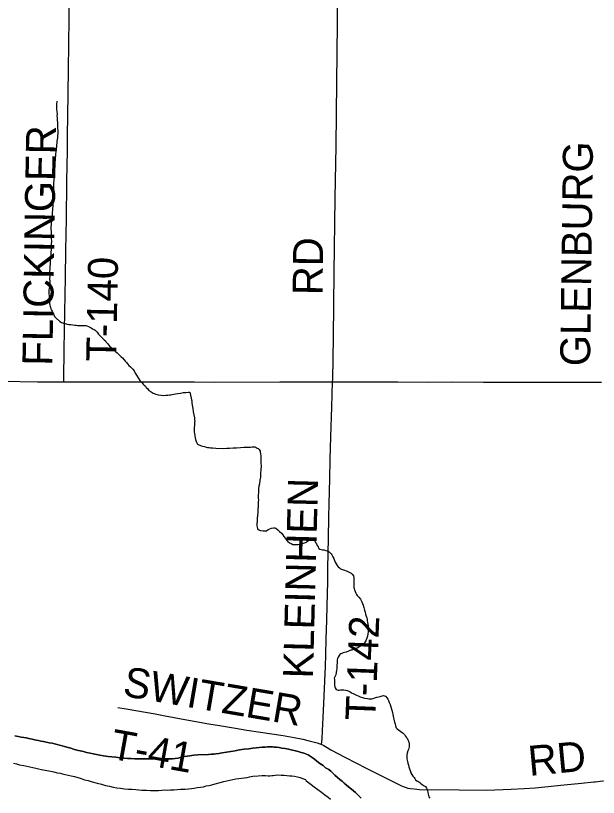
# Model space of a CAD drawing. Extents: x 2.1 to 73.9, y 4 to 26.
# Drawn here: x 46.091 to 46.644, y 22.943 to 23.685 of the extents above; entities that cross this region are included whole.
import ezdxf

# ---------------------------------------------------------------- set-up
doc = ezdxf.new("R2010")
doc.units = 0
for name, color, linetype in [('GM_X_Major_River', 7, 'Continuous'), ('GM_X_Minor_River', 7, 'Continuous'), ('GM_X_State_Route', 7, 'Continuous'), ('GM_X_Township_Road', 7, 'Continuous'), ('GM_X_Township_Road_Text', 7, 'Continuous')]:
    doc.layers.add(name, color=color, linetype=linetype)

msp = doc.modelspace()

# ---------------------------------------------------------------- linework, layer by layer
at = {"layer": 'GM_X_Major_River'}
for points in [[(46.27403, 22.98425), (46.26377, 22.98375), (46.26015, 22.98346), (46.25634, 22.98299), (46.25139, 22.98235), (46.24794, 22.98149), (46.24508, 22.9808), (46.24241, 22.9803), (46.23974, 22.98018), (46.23746, 22.98005), (46.2348, 22.97993), (46.23176, 22.98), (46.22873, 22.98008), (46.22549, 22.97997), (46.22208, 22.98006), (46.21904, 22.97995), (46.21448, 22.98006), (46.21125, 22.97995), (46.20783, 22.98004), (46.20423, 22.98013), (46.20062, 22.98022), (46.19702, 22.9805), (46.1936, 22.98059), (46.19, 22.98087), (46.18622, 22.98154), (46.18243, 22.98182), (46.17883, 22.98229), (46.17428, 22.98279), (46.17088, 22.98345), (46.16767, 22.9841), (46.16465, 22.98474), (46.16162, 22.98539), (46.15841, 22.98604), (46.15539, 22.98687), (46.15218, 22.98772), (46.14897, 22.98837), (46.14595, 22.9892), (46.14332, 22.99003), (46.14086, 22.99066), (46.13747, 22.9917), (46.13521, 22.99251), (46.13276, 22.99315), (46.13049, 22.99377), (46.12804, 22.99441), (46.12558, 22.99485), (46.12293, 22.99529), (46.1201, 22.99594), (46.11745, 22.99638), (46.11499, 22.99682), (46.11292, 22.99745), (46.11065, 22.99769), (46.10688, 22.99874), (46.10517, 22.99897), (46.10347, 22.99939), (46.10121, 22.99983), (46.09875, 23.00027), (46.09629, 23.00072), (46.09346, 23.00136), (46.09043, 23.002)], [(46.09043, 23.002), (46.09346, 23.00136), (46.09629, 23.00072), (46.09875, 23.00027), (46.10121, 22.99983), (46.10347, 22.99939), (46.10517, 22.99897), (46.10688, 22.99874), (46.11065, 22.99769), (46.11292, 22.99745), (46.11499, 22.99682), (46.11745, 22.99638), (46.1201, 22.99594), (46.12293, 22.99529), (46.12558, 22.99485), (46.12804, 22.99441), (46.13049, 22.99377), (46.13276, 22.99315), (46.13521, 22.99251), (46.13747, 22.9917), (46.14086, 22.99066), (46.14332, 22.99003), (46.14595, 22.9892), (46.14897, 22.98837), (46.15218, 22.98772), (46.15539, 22.98687), (46.15841, 22.98604), (46.16162, 22.98539), (46.16465, 22.98474), (46.16767, 22.9841), (46.17088, 22.98345), (46.17428, 22.98279), (46.17883, 22.98229), (46.18243, 22.98182), (46.18622, 22.98154), (46.19, 22.98087), (46.1936, 22.98059), (46.19702, 22.9805), (46.20062, 22.98022), (46.20423, 22.98013), (46.20783, 22.98004), (46.21125, 22.97995), (46.21448, 22.98006), (46.21904, 22.97995), (46.22208, 22.98006), (46.22549, 22.97997), (46.22873, 22.98008), (46.23176, 22.98), (46.2348, 22.97993), (46.23746, 22.98005), (46.23974, 22.98018), (46.24241, 22.9803), (46.24508, 22.9808), (46.24794, 22.98149), (46.25139, 22.98235), (46.25634, 22.98299), (46.26015, 22.98346), (46.26377, 22.98375), (46.27403, 22.98425)], [(46.41867, 22.9426), (46.41701, 22.94454), (46.41515, 22.94611), (46.4133, 22.94805), (46.41145, 22.94981), (46.40493, 22.9551), (46.4027, 22.95687), (46.40066, 22.95882), (46.39842, 22.96058), (46.39618, 22.96235), (46.39396, 22.96449), (46.39192, 22.96644), (46.38987, 22.9682), (46.38802, 22.96996), (46.38502, 22.97156), (46.3826, 22.97371), (46.37961, 22.97568), (46.37682, 22.97784), (46.37439, 22.97961), (46.37235, 22.98118), (46.37029, 22.98256), (46.36842, 22.98375), (46.36692, 22.98455), (46.36523, 22.98516), (46.36353, 22.98577), (46.36183, 22.9862), (46.35901, 22.98703), (46.35655, 22.98766), (46.35353, 22.98831), (46.34994, 22.98916), (46.34673, 22.98981), (46.34351, 22.99027), (46.34086, 22.99072), (46.33841, 22.99116), (46.33632, 22.99121), (46.33461, 22.99145), (46.33272, 22.99149), (46.33005, 22.99137), (46.32758, 22.99124), (46.32492, 22.99112), (46.32206, 22.99081), (46.31921, 22.99051), (46.31596, 22.99002), (46.31215, 22.98955), (46.30777, 22.98909), (46.30339, 22.98844), (46.2992, 22.98779), (46.29519, 22.98713), (46.29118, 22.98647), (46.2868, 22.98582), (46.28374, 22.98514), (46.28108, 22.98483), (46.27898, 22.9845), (46.2767, 22.98437), (46.27403, 22.98425)], [(46.27403, 22.98425), (46.2767, 22.98437), (46.27898, 22.9845), (46.28108, 22.98483), (46.28374, 22.98514), (46.2868, 22.98582), (46.29118, 22.98647), (46.29519, 22.98713), (46.2992, 22.98779), (46.30339, 22.98844), (46.30777, 22.98909), (46.31215, 22.98955), (46.31596, 22.99002), (46.31921, 22.99051), (46.32206, 22.99081), (46.32492, 22.99112), (46.32758, 22.99124), (46.33005, 22.99137), (46.33272, 22.99149), (46.33461, 22.99145), (46.33632, 22.99121), (46.33841, 22.99116), (46.34086, 22.99072), (46.34351, 22.99027), (46.34673, 22.98981), (46.34994, 22.98916), (46.35353, 22.98831), (46.35655, 22.98766), (46.35901, 22.98703), (46.36183, 22.9862), (46.36353, 22.98577), (46.36523, 22.98516), (46.36692, 22.98455), (46.36842, 22.98375), (46.37029, 22.98256), (46.37235, 22.98118), (46.37439, 22.97961), (46.37682, 22.97784), (46.37961, 22.97568), (46.3826, 22.97371), (46.38502, 22.97156), (46.38802, 22.96996), (46.38987, 22.9682), (46.39192, 22.96644), (46.39396, 22.96449), (46.39618, 22.96235), (46.39842, 22.96058), (46.40066, 22.95882), (46.4027, 22.95687), (46.40493, 22.9551), (46.41145, 22.94981), (46.4133, 22.94805), (46.41515, 22.94611), (46.41701, 22.94454), (46.41867, 22.9426)], [(46.08902, 22.97583), (46.09185, 22.97519), (46.09487, 22.97436), (46.09884, 22.97369), (46.10168, 22.97323), (46.1047, 22.97259), (46.10753, 22.97195), (46.11018, 22.97131), (46.11282, 22.97067), (46.11546, 22.97004), (46.12416, 22.9683), (46.12718, 22.96765), (46.13058, 22.9668), (46.13323, 22.96636), (46.13568, 22.96573), (46.13813, 22.96509), (46.14078, 22.96446), (46.1438, 22.96381), (46.14682, 22.96317), (46.15003, 22.96232), (46.15324, 22.96148), (46.15644, 22.96026), (46.16002, 22.95941), (46.1636, 22.95818), (46.16851, 22.95692), (46.17247, 22.95587), (46.17643, 22.95482), (46.18002, 22.95416), (46.18361, 22.95331), (46.18701, 22.95265), (46.19061, 22.95218), (46.1944, 22.9517), (46.198, 22.95142), (46.20141, 22.95115), (46.2052, 22.95086), (46.2107, 22.95034), (46.21506, 22.95023), (46.21905, 22.95013), (46.22304, 22.95003), (46.22665, 22.95013), (46.22969, 22.95043), (46.23255, 22.95055), (46.23539, 22.95048), (46.23805, 22.9506), (46.2411, 22.95071), (46.24414, 22.95082), (46.24737, 22.95112), (46.25194, 22.95139), (46.25499, 22.95169), (46.25784, 22.952), (46.26051, 22.95231), (46.26337, 22.9528), (46.26642, 22.9533), (46.26928, 22.95361), (46.27177, 22.9543), (46.27463, 22.9548), (46.2773, 22.95549), (46.28036, 22.95636), (46.28495, 22.95757), (46.28839, 22.95844), (46.29718, 22.96049), (46.30004, 22.96099), (46.30271, 22.9613), (46.30519, 22.96181), (46.30786, 22.96212), (46.31053, 22.96243), (46.31301, 22.96294), (46.31606, 22.96362), (46.32101, 22.96407), (46.32462, 22.96416), (46.32804, 22.96408)], [(46.08902, 22.97583), (46.09185, 22.97519), (46.09487, 22.97436), (46.09884, 22.97369), (46.10168, 22.97323), (46.1047, 22.97259), (46.10753, 22.97195), (46.11018, 22.97131), (46.11282, 22.97067), (46.11546, 22.97004), (46.12416, 22.9683), (46.12718, 22.96765), (46.13058, 22.9668), (46.13323, 22.96636), (46.13568, 22.96573), (46.13813, 22.96509), (46.14078, 22.96446), (46.1438, 22.96381), (46.14682, 22.96317), (46.15003, 22.96232), (46.15324, 22.96148), (46.15644, 22.96026), (46.16002, 22.95941), (46.1636, 22.95818), (46.16851, 22.95692), (46.17247, 22.95587), (46.17643, 22.95482), (46.18002, 22.95416), (46.18361, 22.95331), (46.18701, 22.95265), (46.19061, 22.95218), (46.1944, 22.9517), (46.198, 22.95142), (46.20141, 22.95115), (46.2052, 22.95086), (46.2107, 22.95034), (46.21506, 22.95023), (46.21905, 22.95013), (46.22304, 22.95003), (46.22665, 22.95013), (46.22969, 22.95043), (46.23255, 22.95055), (46.23539, 22.95048), (46.23805, 22.9506), (46.2411, 22.95071), (46.24414, 22.95082), (46.24737, 22.95112), (46.25194, 22.95139), (46.25499, 22.95169), (46.25784, 22.952), (46.26051, 22.95231), (46.26337, 22.9528), (46.26642, 22.9533), (46.26928, 22.95361), (46.27177, 22.9543), (46.27463, 22.9548), (46.2773, 22.95549), (46.28036, 22.95636), (46.28495, 22.95757), (46.28839, 22.95844), (46.29718, 22.96049), (46.30004, 22.96099), (46.30271, 22.9613), (46.30519, 22.96181), (46.30786, 22.96212), (46.31053, 22.96243), (46.31301, 22.96294), (46.31606, 22.96362), (46.32101, 22.96407), (46.32462, 22.96416), (46.32804, 22.96408)], [(46.32804, 22.96408), (46.33051, 22.96402), (46.33222, 22.96397), (46.33393, 22.96412), (46.33526, 22.96427), (46.33717, 22.96461), (46.33983, 22.96473), (46.34287, 22.96465), (46.34534, 22.96459), (46.34837, 22.96432), (46.35083, 22.96407), (46.35311, 22.96401), (46.35557, 22.96357), (46.3584, 22.96293), (46.36105, 22.96229), (46.3633, 22.96147), (46.365, 22.96086), (46.36613, 22.96045), (46.36667, 22.9593), (46.36872, 22.95773), (46.37133, 22.95576), (46.37431, 22.9536), (46.37766, 22.95086), (46.38121, 22.9483), (46.38419, 22.94594), (46.38755, 22.94358), (46.38978, 22.94181)], [(46.32804, 22.96408), (46.33051, 22.96402), (46.33222, 22.96397), (46.33393, 22.96412), (46.33526, 22.96427), (46.33717, 22.96461), (46.33983, 22.96473), (46.34287, 22.96465), (46.34534, 22.96459), (46.34837, 22.96432), (46.35083, 22.96407), (46.35311, 22.96401), (46.35557, 22.96357), (46.3584, 22.96293), (46.36105, 22.96229), (46.3633, 22.96147), (46.365, 22.96086), (46.36613, 22.96045), (46.36667, 22.9593), (46.36872, 22.95773), (46.37133, 22.95576), (46.37431, 22.9536), (46.37766, 22.95086), (46.38121, 22.9483), (46.38419, 22.94594), (46.38755, 22.94358), (46.38978, 22.94181)]]:
    msp.add_lwpolyline(points, dxfattribs=at)
at = {"layer": 'GM_X_Minor_River'}
for points in [[(46.13005, 23.60384), (46.12979, 23.60081), (46.12991, 23.59834), (46.12986, 23.59606), (46.13019, 23.59415), (46.13032, 23.59168), (46.13028, 23.59016), (46.13042, 23.58826), (46.13055, 23.58598), (46.13069, 23.58389), (46.13083, 23.5818), (46.13078, 23.5799), (46.13091, 23.57781), (46.13106, 23.5761), (46.13102, 23.57458), (46.13099, 23.57325), (46.13094, 23.57116), (46.1307, 23.56927), (46.13047, 23.56757), (46.13023, 23.56587), (46.13019, 23.56416), (46.12996, 23.56246), (46.12973, 23.56075), (46.12968, 23.55905), (46.12945, 23.55734), (46.12922, 23.55583), (46.12899, 23.55413), (46.12894, 23.55242), (46.1287, 23.55015), (46.12846, 23.54826), (46.12841, 23.54617), (46.12818, 23.54466), (46.12814, 23.54295), (46.12809, 23.54124), (46.12805, 23.53953), (46.12781, 23.53745), (46.12756, 23.53518), (46.12749, 23.53234), (46.12723, 23.52949), (46.12714, 23.52608), (46.12707, 23.52342), (46.12701, 23.52077), (46.12695, 23.51849), (46.12671, 23.51641), (46.12665, 23.51432), (46.12641, 23.51224), (46.12636, 23.51015), (46.12632, 23.50845), (46.12626, 23.50617), (46.12621, 23.50427), (46.12616, 23.50218), (46.12533, 23.49176), (46.12486, 23.48855), (46.12435, 23.48325), (46.12464, 23.47982), (46.1248, 23.4783), (46.12475, 23.4764), (46.12488, 23.47412), (46.125, 23.47127), (46.12492, 23.46823), (46.12482, 23.46406), (46.12451, 23.45951), (46.12422, 23.45534), (46.12395, 23.45212), (46.12369, 23.44947), (46.12344, 23.44701), (46.12338, 23.44473), (46.12333, 23.44264), (46.12327, 23.44037), (46.1234, 23.43789), (46.12334, 23.43543), (46.12347, 23.43334), (46.12341, 23.43087), (46.12316, 23.42822), (46.12291, 23.42614), (46.12269, 23.42462), (46.12266, 23.42348), (46.12262, 23.42216), (46.12259, 23.42102), (46.12275, 23.41969), (46.12291, 23.41835), (46.12305, 23.41664), (46.1232, 23.41493), (46.12316, 23.41322), (46.12332, 23.41208), (46.12347, 23.41055), (46.12382, 23.40922), (46.12417, 23.40807), (46.12452, 23.40692), (46.12505, 23.40558), (46.1256, 23.40461), (46.12633, 23.40327), (46.12687, 23.4023), (46.12741, 23.40115), (46.12795, 23.39981), (46.12905, 23.39845), (46.13314, 23.39493), (46.13464, 23.39394), (46.13633, 23.39333), (46.13803, 23.39291), (46.14011, 23.39247)], [(46.14011, 23.39247), (46.14162, 23.39225), (46.14333, 23.39201), (46.14541, 23.39177), (46.14711, 23.39154), (46.14863, 23.3915), (46.14977, 23.39128), (46.1511, 23.39125), (46.15242, 23.39121), (46.15394, 23.39117), (46.15527, 23.39114), (46.1566, 23.39111), (46.15755, 23.39108), (46.15849, 23.39087), (46.16018, 23.39007), (46.1615, 23.38946), (46.16281, 23.38886), (46.16412, 23.38807), (46.16543, 23.38728), (46.16656, 23.38668), (46.16841, 23.38473), (46.16969, 23.38299), (46.17117, 23.38143), (46.17247, 23.38007), (46.17376, 23.37871), (46.17506, 23.37754), (46.17618, 23.37656), (46.1771, 23.3754), (46.1782, 23.37404), (46.17912, 23.37269), (46.18041, 23.37114), (46.18153, 23.37016), (46.18264, 23.36918), (46.18376, 23.3682), (46.18506, 23.36703), (46.18617, 23.36605), (46.18748, 23.36526), (46.18859, 23.3639), (46.18988, 23.36254), (46.19118, 23.36137), (46.1923, 23.36039), (46.19507, 23.35747), (46.19617, 23.35593), (46.19747, 23.35456), (46.19857, 23.35321), (46.19987, 23.35185), (46.20117, 23.35067), (46.20228, 23.3497), (46.20338, 23.34815), (46.20447, 23.34603), (46.20575, 23.34391), (46.20721, 23.3416), (46.20886, 23.33909), (46.2107, 23.33695), (46.212, 23.33559), (46.21311, 23.33461), (46.21422, 23.33344), (46.21496, 23.33248), (46.21607, 23.33131), (46.21754, 23.32956), (46.2196, 23.32837), (46.22146, 23.3268), (46.22391, 23.32598), (46.22636, 23.32535), (46.22901, 23.3249), (46.23167, 23.32484), (46.23357, 23.32498), (46.23548, 23.32512), (46.237, 23.32527), (46.23814, 23.32543), (46.23948, 23.32578), (46.24119, 23.32592), (46.24273, 23.32645), (46.24482, 23.32678), (46.2473, 23.3271), (46.24997, 23.3276), (46.25264, 23.32772), (46.25492, 23.32804), (46.25644, 23.328), (46.25693, 23.32495), (46.25744, 23.32228), (46.25778, 23.32076), (46.25813, 23.3198), (46.25828, 23.3179), (46.25859, 23.31542), (46.25909, 23.31256), (46.25958, 23.30932), (46.26007, 23.30627), (46.26058, 23.3036), (46.26072, 23.30169), (46.26088, 23.30036), (46.26085, 23.29941), (46.26064, 23.29847), (46.26058, 23.29638), (46.26035, 23.29468), (46.26032, 23.29316), (46.26047, 23.29183), (46.26043, 23.29012), (46.26058, 23.28841), (46.26093, 23.28726), (46.26109, 23.28612)], [(46.26109, 23.28612), (46.26143, 23.28459), (46.26177, 23.28287), (46.26229, 23.28115), (46.26302, 23.2798), (46.26356, 23.27865), (46.26468, 23.27786), (46.26562, 23.27765), (46.26694, 23.27704), (46.26864, 23.27662), (46.27033, 23.2762), (46.27184, 23.27578), (46.27316, 23.27537), (46.27449, 23.27533), (46.27582, 23.27511), (46.27771, 23.27506), (46.28094, 23.27479), (46.28853, 23.2746), (46.29138, 23.27471), (46.29404, 23.27484), (46.29728, 23.27494), (46.3007, 23.27524), (46.30432, 23.27552), (46.30793, 23.27562), (46.31135, 23.27573), (46.31382, 23.27585), (46.31553, 23.276), (46.31706, 23.27615), (46.31801, 23.27612), (46.31913, 23.27553), (46.32007, 23.27493), (46.32119, 23.27434), (46.32212, 23.27355), (46.32284, 23.27202), (46.32301, 23.27106), (46.32316, 23.26935), (46.32349, 23.26744), (46.32363, 23.26554), (46.32377, 23.26345), (46.3237, 23.26079), (46.32381, 23.25756), (46.32353, 23.25415), (46.32345, 23.25092), (46.32317, 23.24713), (46.32272, 23.2443), (46.32226, 23.24108), (46.32181, 23.23862), (46.32157, 23.23654), (46.32133, 23.23446), (46.32128, 23.23237), (46.32123, 23.23047), (46.32119, 23.22896), (46.32115, 23.22725), (46.3213, 23.22554), (46.32125, 23.22383), (46.3212, 23.22155), (46.32116, 23.22022), (46.32112, 23.21851), (46.3209, 23.21738), (46.32087, 23.21605), (46.32065, 23.21473), (46.32034, 23.20999), (46.32012, 23.20905), (46.32009, 23.20772), (46.32006, 23.20658), (46.32004, 23.20563), (46.32001, 23.20449), (46.3198, 23.20355), (46.31996, 23.20259), (46.31992, 23.20108), (46.32027, 23.19974), (46.32043, 23.19859), (46.32079, 23.19764), (46.32342, 23.19662), (46.32569, 23.19637), (46.32778, 23.19632), (46.32892, 23.19648), (46.33047, 23.19758), (46.3322, 23.19829), (46.33373, 23.19883), (46.33564, 23.19916), (46.33678, 23.19913), (46.33772, 23.19891), (46.33977, 23.19715), (46.34144, 23.19559), (46.3433, 23.19403), (46.34459, 23.19266), (46.3455, 23.19112), (46.34698, 23.18919), (46.34752, 23.18822), (46.34826, 23.18725), (46.34937, 23.18609), (46.35067, 23.1851), (46.35236, 23.1843), (46.35386, 23.1835), (46.35518, 23.18328), (46.3567, 23.18324), (46.3588, 23.18338), (46.36128, 23.18389), (46.36396, 23.18477), (46.36683, 23.18564)], [(46.36683, 23.18564), (46.36799, 23.18656), (46.36973, 23.18766), (46.37069, 23.1882), (46.37204, 23.18874), (46.37299, 23.1889), (46.37411, 23.18831), (46.37447, 23.18735), (46.37537, 23.18543), (46.37647, 23.18388), (46.3772, 23.18253), (46.37792, 23.18118), (46.37847, 23.18003), (46.37958, 23.17905), (46.3809, 23.17864), (46.38203, 23.17842), (46.38355, 23.17838), (46.38525, 23.17777), (46.38657, 23.17736), (46.38751, 23.17695), (46.38844, 23.17655), (46.38937, 23.17558), (46.3903, 23.1746), (46.39103, 23.17345), (46.39193, 23.17171), (46.39284, 23.16998), (46.39356, 23.16825), (46.39428, 23.16672), (46.39499, 23.16499), (46.39609, 23.16344), (46.39701, 23.16228), (46.39813, 23.1613), (46.39924, 23.16032), (46.40113, 23.15971), (46.40282, 23.1589), (46.40471, 23.15848), (46.40565, 23.15807), (46.40921, 23.15608), (46.41032, 23.15511), (46.41142, 23.15356), (46.41195, 23.15203), (46.41191, 23.15051), (46.41187, 23.1488), (46.41182, 23.14671), (46.41178, 23.14501), (46.41193, 23.14348), (46.4119, 23.14253), (46.41207, 23.14158), (46.41242, 23.14043), (46.41295, 23.13871), (46.41367, 23.13736), (46.41439, 23.13582), (46.41513, 23.13486), (46.41643, 23.13349), (46.41809, 23.13155), (46.41882, 23.1304), (46.41954, 23.12905), (46.42007, 23.12752), (46.4208, 23.12598), (46.4213, 23.1235), (46.42201, 23.1212), (46.42252, 23.1191), (46.42305, 23.11737), (46.42357, 23.11546), (46.4241, 23.11393), (46.42444, 23.1124), (46.4246, 23.11107), (46.42475, 23.10955), (46.42508, 23.10764), (46.42544, 23.10649), (46.4254, 23.10516), (46.42555, 23.10364), (46.42552, 23.10212), (46.42547, 23.10041), (46.42524, 23.09852), (46.4248, 23.09644), (46.42418, 23.09437), (46.42358, 23.09306), (46.42317, 23.09193), (46.42258, 23.09099), (46.42159, 23.0895), (46.42023, 23.08839), (46.41907, 23.08748), (46.41502, 23.08492), (46.41387, 23.08457), (46.41272, 23.08403), (46.41157, 23.08368), (46.40985, 23.08315), (46.40851, 23.083), (46.40678, 23.08228), (46.40467, 23.08138), (46.40296, 23.08105), (46.4018, 23.08051), (46.40046, 23.07997), (46.3995, 23.07962), (46.39854, 23.07907), (46.39794, 23.07795), (46.39696, 23.07664), (46.39635, 23.07514), (46.39613, 23.07401), (46.39591, 23.07268)], [(46.39591, 23.07268), (46.39587, 23.07116), (46.39581, 23.06889), (46.39577, 23.06718), (46.39573, 23.06547), (46.39532, 23.06415), (46.39507, 23.06207), (46.39464, 23.0598), (46.39383, 23.05792), (46.39322, 23.05642), (46.39338, 23.05528), (46.39335, 23.05414), (46.39351, 23.0528), (46.39347, 23.05129), (46.39363, 23.04995), (46.39378, 23.04843), (46.39413, 23.04728), (46.39523, 23.04573), (46.39693, 23.04512), (46.39807, 23.04528), (46.39921, 23.04544), (46.40245, 23.04555), (46.40377, 23.04514), (46.40546, 23.04472), (46.40697, 23.04411), (46.40828, 23.0435), (46.40959, 23.04271), (46.4111, 23.0421), (46.4126, 23.04131), (46.41429, 23.0405), (46.41598, 23.0397), (46.41785, 23.03889), (46.42012, 23.03827), (46.422, 23.03765), (46.42465, 23.0372), (46.42616, 23.03697), (46.42749, 23.03694), (46.42883, 23.0371), (46.43016, 23.03744), (46.4317, 23.03797), (46.43361, 23.03849), (46.43552, 23.03902), (46.43667, 23.03918), (46.43858, 23.03989), (46.44011, 23.04004), (46.4418, 23.03943), (46.44347, 23.03767), (46.4442, 23.03671), (46.44474, 23.03536), (46.44545, 23.03364), (46.44635, 23.03152), (46.44705, 23.02923), (46.44793, 23.02617), (46.44844, 23.02387), (46.44877, 23.02197), (46.44912, 23.02063), (46.44946, 23.0191), (46.4498, 23.01757), (46.45015, 23.01624), (46.45049, 23.01471), (46.45102, 23.01318), (46.45136, 23.01146), (46.45171, 23.0105), (46.45206, 23.00935), (46.45299, 23.00857), (46.45765, 23.00503), (46.45859, 23.00444), (46.45988, 23.00308), (46.46061, 23.00192), (46.46134, 23.00076), (46.46226, 22.9996), (46.46318, 22.99805), (46.46372, 22.9969), (46.46407, 22.99594), (46.46441, 22.99442), (46.46438, 22.99309), (46.46434, 22.99157), (46.46393, 22.99025), (46.46352, 22.98893), (46.4631, 22.98761), (46.46248, 22.98535), (46.46206, 22.98384), (46.46202, 22.98232), (46.462, 22.98137), (46.46216, 22.98004), (46.46231, 22.97871), (46.46266, 22.97737), (46.463, 22.97584), (46.46353, 22.97412), (46.46405, 22.9724), (46.46458, 22.97048), (46.46511, 22.96895), (46.466, 22.96684), (46.46691, 22.9653), (46.46782, 22.96357), (46.46893, 22.96221), (46.46966, 22.96124), (46.4704, 22.96027), (46.47151, 22.9593), (46.47245, 22.95889), (46.47358, 22.95829)], [(46.47358, 22.95829), (46.47451, 22.9577), (46.47544, 22.95673), (46.47674, 22.95555), (46.47842, 22.95456), (46.47993, 22.95395), (46.48083, 22.95222), (46.48137, 22.95088), (46.48172, 22.94954), (46.48207, 22.94858), (46.4824, 22.94649), (46.4831, 22.944), (46.48383, 22.94284)]]:
    msp.add_lwpolyline(points, dxfattribs=at)
at = {"layer": 'GM_X_State_Route'}
msp.add_lwpolyline([(46.07876, 23.33838), (46.11171, 23.33773), (46.13666, 23.33769), (46.16487, 23.33764), (46.21865, 23.3376), (46.26061, 23.33756), (46.27988, 23.33748), (46.34174, 23.33758), (46.37935, 23.33761), (46.39174, 23.33762), (46.42971, 23.33765), (46.45364, 23.33755), (46.48163, 23.33744), (46.50432, 23.33756), (46.53478, 23.33748), (46.54846, 23.33749), (46.56493, 23.33747), (46.57985, 23.33748), (46.59353, 23.33741), (46.61125, 23.33737), (46.64113, 23.33729), (46.64668, 23.33732)], dxfattribs=at)
at = {"layer": 'GM_X_Township_Road'}
for points in [[(46.13666, 23.33769), (46.13671, 23.34124), (46.13706, 23.36735), (46.13734, 23.38694), (46.13777, 23.40372), (46.13833, 23.43667), (46.13873, 23.46216), (46.13922, 23.49262), (46.13964, 23.5262), (46.1399, 23.54485), (46.14012, 23.55479), (46.14036, 23.57189), (46.14057, 23.5893), (46.14122, 23.63406), (46.14182, 23.68194), (46.14221, 23.71893), (46.1428, 23.75561), (46.14318, 23.78047), (46.14349, 23.80067), (46.14363, 23.8246), (46.14386, 23.8409)], [(46.39174, 23.33762), (46.39182, 23.33981), (46.39239, 23.38023), (46.3933, 23.44115), (46.3942, 23.51202), (46.39502, 23.56144), (46.39578, 23.62206), (46.39641, 23.67739), (46.3968, 23.70754), (46.39752, 23.76255), (46.39862, 23.84121)], [(46.38128, 22.99364), (46.38166, 22.99898), (46.38223, 23.00674), (46.3829, 23.01916), (46.3835, 23.03252), (46.38482, 23.06794), (46.38513, 23.07881), (46.3857, 23.09403), (46.38613, 23.11143), (46.38649, 23.12542), (46.38675, 23.1366), (46.38702, 23.14842), (46.38728, 23.16085), (46.38785, 23.18944), (46.38818, 23.20933), (46.38848, 23.22207), (46.38897, 23.24569), (46.38945, 23.26402), (46.39009, 23.28577), (46.39083, 23.31373), (46.39174, 23.33762)], [(46.1881, 23.02871), (46.19576, 23.02762), (46.22326, 23.02259), (46.23302, 23.02072), (46.25501, 23.01662), (46.27431, 23.01332), (46.28443, 23.01161), (46.29973, 23.00904), (46.31046, 23.00727), (46.32336, 23.00542), (46.34487, 23.00221), (46.35526, 23.00034), (46.36347, 22.99865), (46.3695, 22.99721), (46.37697, 22.99513), (46.37961, 22.99431), (46.38128, 22.99364)], [(46.38128, 22.99364), (46.38159, 22.99352), (46.38323, 22.99271), (46.38639, 22.99079), (46.38988, 22.98873), (46.39781, 22.9844), (46.40195, 22.98223), (46.41553, 22.97534), (46.42159, 22.97217), (46.44324, 22.96124), (46.45705, 22.95446), (46.45874, 22.95369), (46.46047, 22.95304), (46.46315, 22.95229), (46.46558, 22.95184), (46.46896, 22.95145), (46.4742, 22.951), (46.51176, 22.9505), (46.53812, 22.95044), (46.56111, 22.95128), (46.57322, 22.95189), (46.58378, 22.95263), (46.61131, 22.95536), (46.62771, 22.95695), (46.63942, 22.95824), (46.64079, 22.95837)], [(46.64079, 22.95837), (46.64804, 22.95904), (46.64853, 22.95909)]]:
    msp.add_lwpolyline(points, dxfattribs=at)

# ---------------------------------------------------------------- texts
at = {"layer": 'GM_X_Township_Road_Text'}
for s, rotation, p in [('FLICKINGER', 89.07741, (46.12586, 23.35282)), ('GLENBURG', 89.24271, (46.63585, 23.35239)), ('RD', 89.50635, (46.38222, 23.41985)), ('T-140', 88.8759, (46.18634, 23.35677)), ('KLEINHEN', 88.51707, (46.37306, 23.05606)), ('T-142', 87.75591, (46.43215, 23.01596)), ('SWITZER', 350.30405, (46.1918, 23.03987)), ('T-41', 349.79253, (46.17963, 22.98046)), ('RD', 5.41588, (46.57848, 22.9638))]:
    msp.add_text(s, height=0.028409, rotation=rotation, dxfattribs=at).set_placement(p)

doc.saveas('drawing.dxf')
